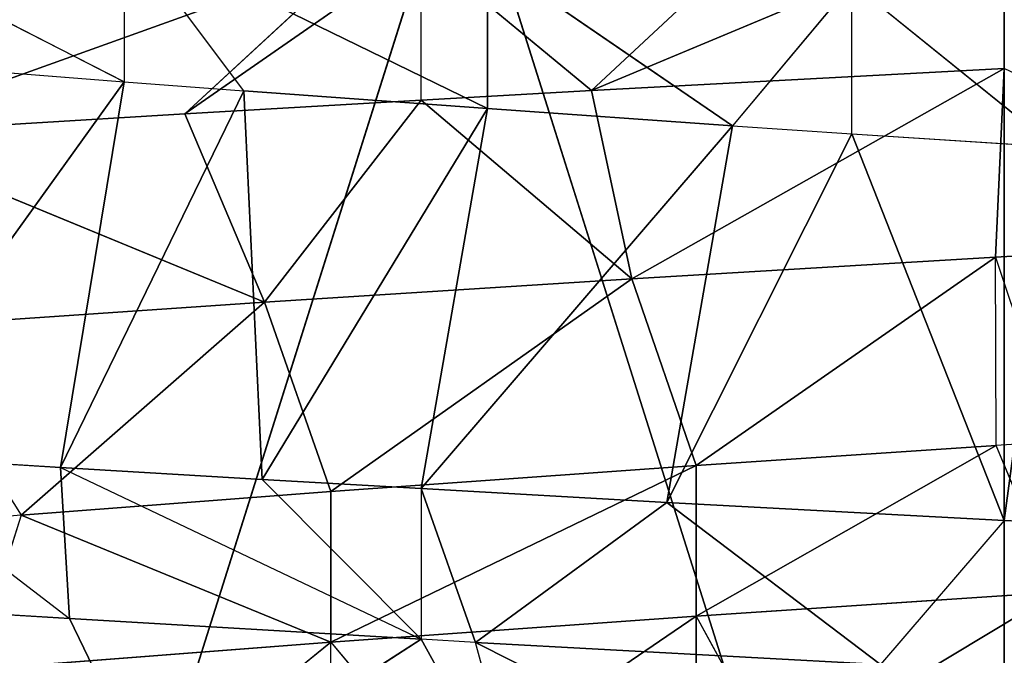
# Model space of a CAD drawing. Extents: x 186 to 416, y 0 to 124.
# Tile 338 of 656: x 245.106 to 245.678, y 122.522 to 122.891. Entities that reach past the tile are written whole.
import ezdxf

# ---------------------------------------------------------------- set-up
doc = ezdxf.new("R2010")
doc.units = 0
doc.header["$LTSCALE"] = 25.4
doc.layers.get('0').update_dxf_attribs({"color": 13, "linetype": 'CONTINUOUS'})

# ---------------------------------------------------------------- blocks, each defined once
blk = doc.blocks.new('PILLS-I-PLAFON-8266-8272_0')
at = {"color": 250}
for p, q in [((60.59999, 53.00964, 1.31166), (60.36033, 52.99486, 1.41202)), ((60.36033, 52.99486, 1.41202), (60.6, 53.00964, 1.39916)), ((60.59999, 53.00964, 1.31166), (60.36033, 52.99486, 1.41202)), ((60.36033, 52.99486, 1.41202), (60.6, 53.00964, 1.39916)), ((60.38362, 52.80685, 1.5214), (60.6, 53.00964, 1.39916)), ((60.38362, 52.80685, 1.5214), (60.6, 53.00964, 1.39916)), ((60.5948, 52.82019, 1.50884), (60.6, 53.00964, 1.39916)), ((60.5948, 52.82019, 1.50884), (60.6, 53.00964, 1.39916)), ((60.4599, 53.0046, 1.31907), (60.36033, 52.99486, 1.41202)), ((60.4599, 53.0046, 1.31907), (60.36033, 52.99486, 1.41202)), ((60.36033, 52.99486, 1.41202), (60.26138, 52.98001, 1.33009)), ((60.26139, 52.98002, 1.41759), (60.36033, 52.99486, 1.41202)), ((60.36033, 52.99486, 1.41202), (60.38362, 52.80685, 1.5214)), ((60.36033, 52.99486, 1.41202), (60.38362, 52.80685, 1.5214)), ((60.12421, 52.95071, 1.42558), (60.26139, 52.98002, 1.41759)), ((60.12421, 52.95071, 1.42558), (60.26139, 52.98002, 1.41759)), ((60.12421, 52.95071, 1.42558), (60.26138, 52.98001, 1.33009)), ((60.26139, 52.98002, 1.41759), (60.17043, 52.76699, 1.53495)), ((60.26139, 52.98002, 1.41759), (60.17043, 52.76699, 1.53495)), ((60.26139, 52.98002, 1.41759), (60.26138, 52.98001, 1.33009)), ((60.26139, 52.98002, 1.41759), (60.38362, 52.80685, 1.5214)), ((60.26139, 52.98002, 1.41759), (60.38362, 52.80685, 1.5214)), ((59.93306, 52.89204, 1.43724), (60.22511, 52.97327, 1.33218)), ((59.93306, 52.89204, 1.43724), (60.22511, 52.97327, 1.33218)), ((60.12421, 52.95071, 1.42558), (60.22511, 52.97327, 1.33218)), ((59.93306, 52.89204, 1.43724), (60.12421, 52.95071, 1.42558)), ((59.93306, 52.89204, 1.43724), (60.12421, 52.95071, 1.42558)), ((60.12421, 52.95071, 1.42558), (60.17043, 52.76699, 1.53495)), ((60.12421, 52.95071, 1.42558), (60.17043, 52.76699, 1.53495)), ((59.93306, 52.89204, 1.43724), (60.17043, 52.76699, 1.53495)), ((59.93306, 52.89204, 1.43724), (60.17043, 52.76699, 1.53495)), ((60.5948, 52.82019, 1.50884), (60.38362, 52.80685, 1.5214)), ((60.5948, 52.82019, 1.50884), (60.38362, 52.80685, 1.5214)), ((60.42103, 52.62053, 1.6298), (60.5948, 52.82019, 1.50884)), ((60.42103, 52.62053, 1.6298), (60.5948, 52.82019, 1.50884)), ((60.80576, 52.80813, 1.49633), (60.5948, 52.82019, 1.50884)), ((60.5948, 52.82019, 1.50884), (60.63065, 52.63046, 1.61593)), ((60.59536, 52.63075, 1.61821), (60.5948, 52.82019, 1.50884)), ((60.80576, 52.80813, 1.49633), (60.5948, 52.82019, 1.50884)), ((60.17043, 52.76699, 1.53495), (60.38362, 52.80685, 1.5214)), ((60.17043, 52.76699, 1.53495), (60.38362, 52.80685, 1.5214)), ((60.38362, 52.80685, 1.5214), (60.20896, 52.58131, 1.6449)), ((60.38362, 52.80685, 1.5214), (60.20896, 52.58131, 1.6449)), ((60.42103, 52.62053, 1.6298), (60.38362, 52.80685, 1.5214)), ((60.42103, 52.62053, 1.6298), (60.38362, 52.80685, 1.5214)), ((60.17043, 52.76699, 1.53495), (59.96023, 52.69984, 1.54924)), ((60.17043, 52.76699, 1.53495), (59.96023, 52.69984, 1.54924)), ((60.02907, 52.52335, 1.65862), (60.17043, 52.76699, 1.53495)), ((60.02907, 52.52335, 1.65862), (60.17043, 52.76699, 1.53495)), ((60.17043, 52.76699, 1.53495), (60.20896, 52.58131, 1.6449)), ((60.17043, 52.76699, 1.53495), (60.20896, 52.58131, 1.6449)), ((60.6, 52.70964, 2.26166), (59.96857, 52.58404, 0.26166)), ((60.6, 52.70964, 2.26166), (59.96857, 52.58404, 0.26166)), ((59.96023, 52.69984, 1.54924), (60.02907, 52.52335, 1.65862)), ((60.42103, 52.62053, 1.7173), (60.59536, 52.63075, 1.61821)), ((60.59536, 52.63075, 1.61821), (60.42103, 52.62053, 1.6298)), ((60.42103, 52.62053, 1.7173), (60.59536, 52.63075, 1.61821)), ((60.59536, 52.63075, 1.61821), (60.42103, 52.62053, 1.6298)), ((60.63065, 52.63046, 1.70343), (60.42103, 52.62053, 1.7173)), ((60.63065, 52.63046, 1.70343), (60.42103, 52.62053, 1.7173)), ((60.63065, 52.63046, 1.70343), (60.46729, 52.62514, 1.80166)), ((60.63065, 52.63046, 1.70343), (60.46729, 52.62514, 1.80166)), ((60.63065, 52.63046, 1.61593), (60.59536, 52.63075, 1.61821)), ((60.63065, 52.63046, 1.70343), (60.59536, 52.63075, 1.61821)), ((60.42103, 52.62053, 1.7173), (60.46729, 52.62514, 1.80166)), ((60.42103, 52.62053, 1.6298), (60.20896, 52.58131, 1.7324)), ((60.20896, 52.58131, 1.7324), (60.42103, 52.62053, 1.7173)), ((60.20896, 52.58131, 1.7324), (60.42103, 52.62053, 1.7173)), ((60.42103, 52.62053, 1.6298), (60.20896, 52.58131, 1.6449)), ((60.42103, 52.62053, 1.6298), (60.20896, 52.58131, 1.7324)), ((60.42103, 52.62053, 1.6298), (60.20896, 52.58131, 1.6449)), ((60.42103, 52.62053, 1.7173), (60.27798, 52.5974, 1.81486)), ((60.42103, 52.62053, 1.7173), (60.27798, 52.5974, 1.81486)), ((60.42103, 52.62053, 1.7173), (60.42103, 52.62053, 1.8048)), ((60.42103, 52.62053, 1.6298), (60.42103, 52.62053, 1.7173)), ((60.42103, 52.62053, 1.6298), (60.42103, 52.62053, 1.7173)), ((60.20896, 52.58131, 1.7324), (60.27798, 52.5974, 1.81486)), ((60.20896, 52.58131, 1.7324), (60.00045, 52.51186, 1.74838)), ((60.20896, 52.58131, 1.7324), (60.00045, 52.51186, 1.74838)), ((60.20896, 52.58131, 1.6449), (60.02907, 52.52335, 1.65862)), ((60.02907, 52.52335, 1.65862), (60.20896, 52.58131, 1.7324)), ((60.02907, 52.52335, 1.65862), (60.20896, 52.58131, 1.7324)), ((60.20896, 52.58131, 1.6449), (60.02907, 52.52335, 1.65862)), ((60.20896, 52.58131, 1.7324), (60.08986, 52.54563, 1.82888)), ((60.20896, 52.58131, 1.8199), (60.20896, 52.58131, 1.7324)), ((60.20896, 52.58131, 1.6449), (60.20896, 52.58131, 1.7324)), ((60.20896, 52.58131, 1.6449), (60.20896, 52.58131, 1.7324)), ((60.02907, 52.52335, 1.65862), (60.00045, 52.51186, 1.66088)), ((60.02907, 52.52335, 1.65862), (60.00045, 52.51186, 1.74838)), ((59.88539, 49.66045, 1.30307), (60.08899, 49.57395, 1.40688)), ((59.97342, 49.61888, 1.39778), (60.08899, 49.57395, 1.40688)), ((60.08899, 49.57395, 1.40688), (59.93306, 49.22724, 1.62359)), ((60.08899, 49.57395, 1.40688), (59.93306, 49.22724, 1.62359)), ((60.05196, 49.18824, 1.63092), (60.08899, 49.57395, 1.40688)), ((60.05196, 49.18824, 1.63092), (60.08899, 49.57395, 1.40688)), ((60.08899, 49.57395, 1.40688), (60.15844, 49.55185, 1.41217)), ((60.15844, 49.55185, 1.41217), (60.08899, 49.57395, 1.31938)), ((60.08899, 49.57395, 1.31938), (60.29981, 49.51747, 1.42253)), ((60.08899, 49.57395, 1.31938), (60.29981, 49.51747, 1.42253)), ((60.08899, 49.57395, 1.31938), (60.08899, 49.57395, 1.40688)), ((60.05196, 49.18824, 1.63092), (60.15844, 49.55185, 1.41217)), ((60.05196, 49.18824, 1.63092), (60.15844, 49.55185, 1.41217)), ((60.16902, 49.15786, 1.63789), (60.15844, 49.55185, 1.41217)), ((60.15844, 49.55185, 1.41217), (60.29981, 49.51747, 1.42253)), ((60.16902, 49.15786, 1.63789), (60.15844, 49.55185, 1.41217)), ((60.15844, 49.55185, 1.41217), (60.29981, 49.51747, 1.42253)), ((59.96857, 49.53524, 2.26166), (60.6, 49.40964, 0.26166)), ((59.96857, 49.53524, 2.26166), (60.6, 49.40964, 0.26166)), ((60.16902, 49.15786, 1.63789), (60.29981, 49.51747, 1.42253)), ((60.16902, 49.15786, 1.63789), (60.29981, 49.51747, 1.42253)), ((60.26139, 49.13927, 1.64323), (60.29981, 49.51747, 1.42253)), ((60.26139, 49.13927, 1.64323), (60.29981, 49.51747, 1.42253)), ((60.29981, 49.51747, 1.42253), (60.44216, 49.49648, 1.43247)), ((60.29981, 49.51747, 1.33503), (60.29981, 49.51747, 1.42253)), ((60.29981, 49.51747, 1.33503), (60.29981, 49.51747, 1.42253)), ((60.29981, 49.51747, 1.33503), (60.44216, 49.49648, 1.43247)), ((60.29981, 49.51747, 1.42253), (60.44216, 49.49648, 1.43247)), ((60.29981, 49.51747, 1.33503), (60.44216, 49.49648, 1.43247)), ((60.26139, 49.13927, 1.64323), (60.44216, 49.49648, 1.43247)), ((60.26139, 49.13927, 1.64323), (60.44216, 49.49648, 1.43247)), ((60.4041, 49.11951, 1.65122), (60.44216, 49.49648, 1.43247)), ((60.4041, 49.11951, 1.65122), (60.44216, 49.49648, 1.43247)), ((60.44216, 49.49648, 1.43247), (60.51148, 49.49102, 1.43713)), ((60.51148, 49.49102, 1.34963), (60.44216, 49.49648, 1.43247)), ((60.4041, 49.11951, 1.65122), (60.51148, 49.49102, 1.43713)), ((60.4041, 49.11951, 1.65122), (60.51148, 49.49102, 1.43713)), ((60.51148, 49.49102, 1.43713), (60.51148, 49.49102, 1.34963)), ((60.59999, 49.10964, 1.66166), (60.51148, 49.49102, 1.43713)), ((60.51148, 49.49102, 1.43713), (60.62916, 49.4888, 1.4448)), ((60.59999, 49.10964, 1.66166), (60.51148, 49.49102, 1.43713)), ((60.51148, 49.49102, 1.34963), (60.62916, 49.4888, 1.4448)), ((60.59999, 49.10964, 1.66166), (60.62916, 49.4888, 1.4448)), ((60.59999, 49.10964, 1.66166), (60.62916, 49.4888, 1.4448)), ((60.10997, 49.36866, 1.82811), (60.05724, 49.1867, 1.71874)), ((60.10997, 49.36866, 1.82811), (60.05724, 49.1867, 1.71874)), ((60.10997, 49.36866, 1.82811), (60.26138, 49.13927, 1.73073)), ((60.10997, 49.36866, 1.82811), (60.26138, 49.13927, 1.73073)), ((60.32283, 49.32104, 1.8419), (60.26138, 49.13927, 1.73073)), ((60.32283, 49.32104, 1.8419), (60.293, 49.13396, 1.73253)), ((60.53506, 49.30028, 1.85477), (60.293, 49.13396, 1.73253)), ((60.53506, 49.30028, 1.85477), (60.293, 49.13396, 1.73253)), ((59.93306, 49.22724, 1.62359), (60.05724, 49.1867, 1.71874)), ((59.93306, 49.22724, 1.62359), (60.05196, 49.18824, 1.63092)), ((60.05724, 49.1867, 1.71874), (59.93306, 49.22724, 1.71109)), ((60.05196, 49.18824, 1.63092), (60.05724, 49.1867, 1.71874)), ((60.05196, 49.18824, 1.63092), (60.26138, 49.13927, 1.73073)), ((60.05196, 49.18824, 1.63092), (60.16902, 49.15786, 1.63789)), ((60.26138, 49.13927, 1.73073), (60.05724, 49.1867, 1.71874)), ((60.26138, 49.13927, 1.73073), (60.05724, 49.1867, 1.71874)), ((60.16902, 49.15786, 1.63789), (60.26138, 49.13927, 1.73073)), ((60.16902, 49.15786, 1.63789), (60.26139, 49.13927, 1.64323)), ((60.26139, 49.13927, 1.64323), (60.26138, 49.13927, 1.73073)), ((60.293, 49.13396, 1.73253), (60.26138, 49.13927, 1.73073)), ((60.26139, 49.13927, 1.64323), (60.293, 49.13396, 1.73253)), ((60.26139, 49.13927, 1.64323), (60.4041, 49.11951, 1.65122)), ((60.26139, 49.13927, 1.64323), (60.4041, 49.11951, 1.65122)), ((60.4041, 49.11951, 1.65122), (60.293, 49.13396, 1.73253)), ((60.4041, 49.11951, 1.65122), (60.293, 49.13396, 1.73253)), ((60.52808, 49.11097, 1.7454), (60.293, 49.13396, 1.73253)), ((60.52808, 49.11097, 1.7454), (60.293, 49.13396, 1.73253)), ((60.4041, 49.11951, 1.65122), (60.52808, 49.11097, 1.7454)), ((60.4041, 49.11951, 1.65122), (60.52808, 49.11097, 1.7454)), ((60.4041, 49.11951, 1.65122), (60.59999, 49.10964, 1.66166)), ((60.4041, 49.11951, 1.65122), (60.59999, 49.10964, 1.66166)), ((60.59999, 49.10964, 1.66166), (60.52808, 49.11097, 1.7454)), ((60.59999, 49.10964, 1.66166), (60.63619, 49.10998, 1.66355)), ((60.59999, 49.10964, 1.66166), (60.6, 49.10964, 1.74916))]:
    blk.add_line(p, q, dxfattribs=at)
mesh = blk.add_polyface(dxfattribs=at)
corners = [(77.6, 57.05964, 2.26166), (43.6, 57.05964, 0.26166), (43.6, 57.05964, 2.26166)]
mesh.append_faces([[corners[k] for k in face] for face in [(0, 1, 2)]], dxfattribs={"color": 250})
mesh = blk.add_polyface(dxfattribs=at)
corners = [(77.6, 57.05964, 2.26166), (77.6, 57.05964, 0.26166), (43.6, 57.05964, 0.26166)]
mesh.append_faces([[corners[k] for k in face] for face in [(0, 1, 2)]], dxfattribs={"color": 250})
mesh = blk.add_polyface(dxfattribs=at)
corners = [(60.36033, 52.99486, 1.41202), (60.6, 53.00964, 1.39916), (60.59999, 53.00964, 1.31166)]
mesh.append_faces([[corners[k] for k in face] for face in [(0, 1, 2)]], dxfattribs={"color": 250})
mesh = blk.add_polyface(dxfattribs=at)
corners = [(60.36033, 52.99486, 1.41202), (60.59999, 53.00964, 1.31166), (60.4599, 53.0046, 1.31907)]
mesh.append_faces([[corners[k] for k in face] for face in [(0, 1, 2)]], dxfattribs={"color": 250})
mesh = blk.add_polyface(dxfattribs=at)
corners = [(60.6, 53.00964, 1.39916), (60.36033, 52.99486, 1.41202), (60.38362, 52.80685, 1.5214)]
mesh.append_faces([[corners[k] for k in face] for face in [(0, 1, 2)]], dxfattribs={"color": 250})
mesh = blk.add_polyface(dxfattribs=at)
corners = [(60.6, 53.00964, 1.39916), (60.38362, 52.80685, 1.5214), (60.5948, 52.82019, 1.50884)]
mesh.append_faces([[corners[k] for k in face] for face in [(0, 1, 2)]], dxfattribs={"color": 250})
mesh = blk.add_polyface(dxfattribs=at)
corners = [(60.80576, 52.80813, 1.49633), (60.6, 53.00964, 1.39916), (60.5948, 52.82019, 1.50884)]
mesh.append_faces([[corners[k] for k in face] for face in [(0, 1, 2)]], dxfattribs={"color": 250})
mesh = blk.add_polyface(dxfattribs=at)
corners = [(60.36033, 52.99486, 1.41202), (60.4599, 53.0046, 1.31907), (60.26138, 52.98001, 1.33009)]
mesh.append_faces([[corners[k] for k in face] for face in [(0, 1, 2)]], dxfattribs={"color": 250})
mesh = blk.add_polyface(dxfattribs=at)
corners = [(60.38362, 52.80685, 1.5214), (60.36033, 52.99486, 1.41202), (60.26139, 52.98002, 1.41759)]
mesh.append_faces([[corners[k] for k in face] for face in [(0, 1, 2)]], dxfattribs={"color": 250})
mesh = blk.add_polyface(dxfattribs=at)
corners = [(60.12421, 52.95071, 1.42558), (60.26139, 52.98002, 1.41759), (60.26138, 52.98001, 1.33009)]
mesh.append_faces([[corners[k] for k in face] for face in [(0, 1, 2)]], dxfattribs={"color": 250})
mesh = blk.add_polyface(dxfattribs=at)
corners = [(60.26139, 52.98002, 1.41759), (60.12421, 52.95071, 1.42558), (60.17043, 52.76699, 1.53495)]
mesh.append_faces([[corners[k] for k in face] for face in [(0, 1, 2)]], dxfattribs={"color": 250})
mesh = blk.add_polyface(dxfattribs=at)
corners = [(60.38362, 52.80685, 1.5214), (60.26139, 52.98002, 1.41759), (60.17043, 52.76699, 1.53495)]
mesh.append_faces([[corners[k] for k in face] for face in [(0, 1, 2)]], dxfattribs={"color": 250})
mesh = blk.add_polyface(dxfattribs=at)
corners = [(59.93306, 52.89204, 1.43724), (60.22511, 52.97327, 1.33218), (59.99121, 52.91217, 1.34612)]
mesh.append_faces([[corners[k] for k in face] for face in [(0, 1, 2)]], dxfattribs={"color": 250})
mesh = blk.add_polyface(dxfattribs=at)
corners = [(59.93306, 52.89204, 1.43724), (60.12421, 52.95071, 1.42558), (60.22511, 52.97327, 1.33218)]
mesh.append_faces([[corners[k] for k in face] for face in [(0, 1, 2)]], dxfattribs={"color": 250})
mesh = blk.add_polyface(dxfattribs=at)
corners = [(60.17043, 52.76699, 1.53495), (60.12421, 52.95071, 1.42558), (59.93306, 52.89204, 1.43724)]
mesh.append_faces([[corners[k] for k in face] for face in [(0, 1, 2)]], dxfattribs={"color": 250})
mesh = blk.add_polyface(dxfattribs=at)
corners = [(60.17043, 52.76699, 1.53495), (59.93306, 52.89204, 1.43724), (59.96023, 52.69984, 1.54924)]
mesh.append_faces([[corners[k] for k in face] for face in [(0, 1, 2)]], dxfattribs={"color": 250})
mesh = blk.add_polyface(dxfattribs=at)
corners = [(60.5948, 52.82019, 1.50884), (60.38362, 52.80685, 1.5214), (60.42103, 52.62053, 1.6298)]
mesh.append_faces([[corners[k] for k in face] for face in [(0, 1, 2)]], dxfattribs={"color": 250})
mesh = blk.add_polyface(dxfattribs=at)
corners = [(60.59536, 52.63075, 1.61821), (60.5948, 52.82019, 1.50884), (60.42103, 52.62053, 1.6298)]
mesh.append_faces([[corners[k] for k in face] for face in [(0, 1, 2)]], dxfattribs={"color": 250})
mesh = blk.add_polyface(dxfattribs=at)
corners = [(60.80576, 52.80813, 1.49633), (60.5948, 52.82019, 1.50884), (60.63065, 52.63046, 1.61593)]
mesh.append_faces([[corners[k] for k in face] for face in [(0, 1, 2)]], dxfattribs={"color": 250})
mesh = blk.add_polyface(dxfattribs=at)
corners = [(60.38362, 52.80685, 1.5214), (60.17043, 52.76699, 1.53495), (60.20896, 52.58131, 1.6449)]
mesh.append_faces([[corners[k] for k in face] for face in [(0, 1, 2)]], dxfattribs={"color": 250})
mesh = blk.add_polyface(dxfattribs=at)
corners = [(60.42103, 52.62053, 1.6298), (60.38362, 52.80685, 1.5214), (60.20896, 52.58131, 1.6449)]
mesh.append_faces([[corners[k] for k in face] for face in [(0, 1, 2)]], dxfattribs={"color": 250})
mesh = blk.add_polyface(dxfattribs=at)
corners = [(60.17043, 52.76699, 1.53495), (59.96023, 52.69984, 1.54924), (60.02907, 52.52335, 1.65862)]
mesh.append_faces([[corners[k] for k in face] for face in [(0, 1, 2)]], dxfattribs={"color": 250})
mesh = blk.add_polyface(dxfattribs=at)
corners = [(60.20896, 52.58131, 1.6449), (60.17043, 52.76699, 1.53495), (60.02907, 52.52335, 1.65862)]
mesh.append_faces([[corners[k] for k in face] for face in [(0, 1, 2)]], dxfattribs={"color": 250})
mesh = blk.add_polyface(dxfattribs=at)
corners = [(60.6, 52.70964, 2.26166), (59.96857, 52.58404, 0.26166), (60.6, 52.70964, 0.26166)]
mesh.append_faces([[corners[k] for k in face] for face in [(0, 1, 2)]], dxfattribs={"color": 250})
mesh = blk.add_polyface(dxfattribs=at)
corners = [(59.96857, 52.58404, 2.26166), (59.96857, 52.58404, 0.26166), (60.6, 52.70964, 2.26166)]
mesh.append_faces([[corners[k] for k in face] for face in [(0, 1, 2)]], dxfattribs={"color": 250})
mesh = blk.add_polyface(dxfattribs=at)
corners = [(60.42103, 52.62053, 1.7173), (60.59536, 52.63075, 1.61821), (60.42103, 52.62053, 1.6298)]
mesh.append_faces([[corners[k] for k in face] for face in [(0, 1, 2)]], dxfattribs={"color": 250})
mesh = blk.add_polyface(dxfattribs=at)
corners = [(60.42103, 52.62053, 1.7173), (60.63065, 52.63046, 1.70343), (60.59536, 52.63075, 1.61821)]
mesh.append_faces([[corners[k] for k in face] for face in [(0, 1, 2)]], dxfattribs={"color": 250})
mesh = blk.add_polyface(dxfattribs=at)
corners = [(60.46729, 52.62514, 1.80166), (60.63065, 52.63046, 1.70343), (60.42103, 52.62053, 1.7173)]
mesh.append_faces([[corners[k] for k in face] for face in [(0, 1, 2)]], dxfattribs={"color": 250})
mesh = blk.add_polyface(dxfattribs=at)
corners = [(60.46729, 52.62514, 1.80166), (60.65399, 52.62983, 1.78941), (60.63065, 52.63046, 1.70343)]
mesh.append_faces([[corners[k] for k in face] for face in [(0, 1, 2)]], dxfattribs={"color": 250})
mesh = blk.add_polyface(dxfattribs=at)
corners = [(60.20896, 52.58131, 1.7324), (60.42103, 52.62053, 1.7173), (60.42103, 52.62053, 1.6298)]
mesh.append_faces([[corners[k] for k in face] for face in [(0, 1, 2)]], dxfattribs={"color": 250})
mesh = blk.add_polyface(dxfattribs=at)
corners = [(60.27798, 52.5974, 1.81486), (60.42103, 52.62053, 1.7173), (60.20896, 52.58131, 1.7324)]
mesh.append_faces([[corners[k] for k in face] for face in [(0, 1, 2)]], dxfattribs={"color": 250})
mesh = blk.add_polyface(dxfattribs=at)
corners = [(60.20896, 52.58131, 1.7324), (60.42103, 52.62053, 1.6298), (60.20896, 52.58131, 1.6449)]
mesh.append_faces([[corners[k] for k in face] for face in [(0, 1, 2)]], dxfattribs={"color": 250})
mesh = blk.add_polyface(dxfattribs=at)
corners = [(60.27798, 52.5974, 1.81486), (60.42103, 52.62053, 1.8048), (60.42103, 52.62053, 1.7173)]
mesh.append_faces([[corners[k] for k in face] for face in [(0, 1, 2)]], dxfattribs={"color": 250})
mesh = blk.add_polyface(dxfattribs=at)
corners = [(60.08986, 52.54563, 1.82888), (60.20896, 52.58131, 1.7324), (60.00045, 52.51186, 1.74838)]
mesh.append_faces([[corners[k] for k in face] for face in [(0, 1, 2)]], dxfattribs={"color": 250})
mesh = blk.add_polyface(dxfattribs=at)
corners = [(60.00045, 52.51186, 1.74838), (60.20896, 52.58131, 1.7324), (60.02907, 52.52335, 1.65862)]
mesh.append_faces([[corners[k] for k in face] for face in [(0, 1, 2)]], dxfattribs={"color": 250})
mesh = blk.add_polyface(dxfattribs=at)
corners = [(60.20896, 52.58131, 1.7324), (60.20896, 52.58131, 1.6449), (60.02907, 52.52335, 1.65862)]
mesh.append_faces([[corners[k] for k in face] for face in [(0, 1, 2)]], dxfattribs={"color": 250})
mesh = blk.add_polyface(dxfattribs=at)
corners = [(60.08899, 49.57395, 1.40688), (59.88539, 49.66045, 1.30307), (60.08899, 49.57395, 1.31938)]
mesh.append_faces([[corners[k] for k in face] for face in [(0, 1, 2)]], dxfattribs={"color": 250})
mesh = blk.add_polyface(dxfattribs=at)
corners = [(60.08899, 49.57395, 1.40688), (59.93306, 49.22724, 1.62359), (59.97342, 49.61888, 1.39778)]
mesh.append_faces([[corners[k] for k in face] for face in [(0, 1, 2)]], dxfattribs={"color": 250})
mesh = blk.add_polyface(dxfattribs=at)
corners = [(60.08899, 49.57395, 1.40688), (60.05196, 49.18824, 1.63092), (59.93306, 49.22724, 1.62359)]
mesh.append_faces([[corners[k] for k in face] for face in [(0, 1, 2)]], dxfattribs={"color": 250})
mesh = blk.add_polyface(dxfattribs=at)
corners = [(60.15844, 49.55185, 1.41217), (60.05196, 49.18824, 1.63092), (60.08899, 49.57395, 1.40688)]
mesh.append_faces([[corners[k] for k in face] for face in [(0, 1, 2)]], dxfattribs={"color": 250})
mesh = blk.add_polyface(dxfattribs=at)
corners = [(60.29981, 49.51747, 1.42253), (60.15844, 49.55185, 1.41217), (60.08899, 49.57395, 1.31938)]
mesh.append_faces([[corners[k] for k in face] for face in [(0, 1, 2)]], dxfattribs={"color": 250})
mesh = blk.add_polyface(dxfattribs=at)
corners = [(60.29981, 49.51747, 1.42253), (60.08899, 49.57395, 1.31938), (60.29981, 49.51747, 1.33503)]
mesh.append_faces([[corners[k] for k in face] for face in [(0, 1, 2)]], dxfattribs={"color": 250})
mesh = blk.add_polyface(dxfattribs=at)
corners = [(60.16902, 49.15786, 1.63789), (60.05196, 49.18824, 1.63092), (60.15844, 49.55185, 1.41217)]
mesh.append_faces([[corners[k] for k in face] for face in [(0, 1, 2)]], dxfattribs={"color": 250})
mesh = blk.add_polyface(dxfattribs=at)
corners = [(60.29981, 49.51747, 1.42253), (60.16902, 49.15786, 1.63789), (60.15844, 49.55185, 1.41217)]
mesh.append_faces([[corners[k] for k in face] for face in [(0, 1, 2)]], dxfattribs={"color": 250})
mesh = blk.add_polyface(dxfattribs=at)
corners = [(59.96857, 49.53524, 2.26166), (60.6, 49.40964, 0.26166), (59.96857, 49.53524, 0.26166)]
mesh.append_faces([[corners[k] for k in face] for face in [(0, 1, 2)]], dxfattribs={"color": 250})
mesh = blk.add_polyface(dxfattribs=at)
corners = [(59.96857, 49.53524, 2.26166), (60.6, 49.40964, 2.26166), (60.6, 49.40964, 0.26166)]
mesh.append_faces([[corners[k] for k in face] for face in [(0, 1, 2)]], dxfattribs={"color": 250})
mesh = blk.add_polyface(dxfattribs=at)
corners = [(60.29981, 49.51747, 1.42253), (60.26139, 49.13927, 1.64323), (60.16902, 49.15786, 1.63789)]
mesh.append_faces([[corners[k] for k in face] for face in [(0, 1, 2)]], dxfattribs={"color": 250})
mesh = blk.add_polyface(dxfattribs=at)
corners = [(60.44216, 49.49648, 1.43247), (60.26139, 49.13927, 1.64323), (60.29981, 49.51747, 1.42253)]
mesh.append_faces([[corners[k] for k in face] for face in [(0, 1, 2)]], dxfattribs={"color": 250})
mesh = blk.add_polyface(dxfattribs=at)
corners = [(60.44216, 49.49648, 1.43247), (60.29981, 49.51747, 1.42253), (60.29981, 49.51747, 1.33503)]
mesh.append_faces([[corners[k] for k in face] for face in [(0, 1, 2)]], dxfattribs={"color": 250})
mesh = blk.add_polyface(dxfattribs=at)
corners = [(60.44216, 49.49648, 1.43247), (60.29981, 49.51747, 1.33503), (60.51148, 49.49102, 1.34963)]
mesh.append_faces([[corners[k] for k in face] for face in [(0, 1, 2)]], dxfattribs={"color": 250})
mesh = blk.add_polyface(dxfattribs=at)
corners = [(60.44216, 49.49648, 1.43247), (60.4041, 49.11951, 1.65122), (60.26139, 49.13927, 1.64323)]
mesh.append_faces([[corners[k] for k in face] for face in [(0, 1, 2)]], dxfattribs={"color": 250})
mesh = blk.add_polyface(dxfattribs=at)
corners = [(60.51148, 49.49102, 1.43713), (60.4041, 49.11951, 1.65122), (60.44216, 49.49648, 1.43247)]
mesh.append_faces([[corners[k] for k in face] for face in [(0, 1, 2)]], dxfattribs={"color": 250})
mesh = blk.add_polyface(dxfattribs=at)
corners = [(60.59999, 49.10964, 1.66166), (60.4041, 49.11951, 1.65122), (60.51148, 49.49102, 1.43713)]
mesh.append_faces([[corners[k] for k in face] for face in [(0, 1, 2)]], dxfattribs={"color": 250})
mesh = blk.add_polyface(dxfattribs=at)
corners = [(60.62916, 49.4888, 1.4448), (60.51148, 49.49102, 1.34963), (60.72055, 49.49316, 1.36334)]
mesh.append_faces([[corners[k] for k in face] for face in [(0, 1, 2)]], dxfattribs={"color": 250})
mesh = blk.add_polyface(dxfattribs=at)
corners = [(60.62916, 49.4888, 1.4448), (60.59999, 49.10964, 1.66166), (60.51148, 49.49102, 1.43713)]
mesh.append_faces([[corners[k] for k in face] for face in [(0, 1, 2)]], dxfattribs={"color": 250})
mesh = blk.add_polyface(dxfattribs=at)
corners = [(60.63619, 49.10998, 1.66355), (60.59999, 49.10964, 1.66166), (60.62916, 49.4888, 1.4448)]
mesh.append_faces([[corners[k] for k in face] for face in [(0, 1, 2)]], dxfattribs={"color": 250})
mesh = blk.add_polyface(dxfattribs=at)
corners = [(60.10997, 49.36866, 1.82811), (59.90157, 49.44355, 1.81367), (59.93306, 49.22724, 1.71109)]
mesh.append_faces([[corners[k] for k in face] for face in [(0, 1, 2)]], dxfattribs={"color": 250})
mesh = blk.add_polyface(dxfattribs=at)
corners = [(60.10997, 49.36866, 1.82811), (59.93306, 49.22724, 1.71109), (60.05724, 49.1867, 1.71874)]
mesh.append_faces([[corners[k] for k in face] for face in [(0, 1, 2)]], dxfattribs={"color": 250})
mesh = blk.add_polyface(dxfattribs=at)
corners = [(60.26138, 49.13927, 1.73073), (60.10997, 49.36866, 1.82811), (60.05724, 49.1867, 1.71874)]
mesh.append_faces([[corners[k] for k in face] for face in [(0, 1, 2)]], dxfattribs={"color": 250})
mesh = blk.add_polyface(dxfattribs=at)
corners = [(60.32283, 49.32104, 1.8419), (60.10997, 49.36866, 1.82811), (60.26138, 49.13927, 1.73073)]
mesh.append_faces([[corners[k] for k in face] for face in [(0, 1, 2)]], dxfattribs={"color": 250})
mesh = blk.add_polyface(dxfattribs=at)
corners = [(60.53506, 49.30028, 1.85477), (60.32283, 49.32104, 1.8419), (60.293, 49.13396, 1.73253)]
mesh.append_faces([[corners[k] for k in face] for face in [(0, 1, 2)]], dxfattribs={"color": 250})
mesh = blk.add_polyface(dxfattribs=at)
corners = [(60.53506, 49.30028, 1.85477), (60.293, 49.13396, 1.73253), (60.52808, 49.11097, 1.7454)]
mesh.append_faces([[corners[k] for k in face] for face in [(0, 1, 2)]], dxfattribs={"color": 250})
mesh = blk.add_polyface(dxfattribs=at)
corners = [(60.26138, 49.13927, 1.73073), (60.05724, 49.1867, 1.71874), (60.05196, 49.18824, 1.63092)]
mesh.append_faces([[corners[k] for k in face] for face in [(0, 1, 2)]], dxfattribs={"color": 250})
mesh = blk.add_polyface(dxfattribs=at)
corners = [(60.293, 49.13396, 1.73253), (60.26139, 49.13927, 1.64323), (60.4041, 49.11951, 1.65122)]
mesh.append_faces([[corners[k] for k in face] for face in [(0, 1, 2)]], dxfattribs={"color": 250})
mesh = blk.add_polyface(dxfattribs=at)
corners = [(60.52808, 49.11097, 1.7454), (60.293, 49.13396, 1.73253), (60.4041, 49.11951, 1.65122)]
mesh.append_faces([[corners[k] for k in face] for face in [(0, 1, 2)]], dxfattribs={"color": 250})
mesh = blk.add_polyface(dxfattribs=at)
corners = [(60.52808, 49.11097, 1.7454), (60.4041, 49.11951, 1.65122), (60.59999, 49.10964, 1.66166)]
mesh.append_faces([[corners[k] for k in face] for face in [(0, 1, 2)]], dxfattribs={"color": 250})
mesh = blk.add_polyface(dxfattribs=at)
corners = [(77.6, 30.05964, 90.26167), (43.6, 30.05964, 0.26166), (43.6, 30.05964, 90.26167)]
mesh.append_faces([[corners[k] for k in face] for face in [(0, 1, 2)]], dxfattribs={"color": 250})
mesh = blk.add_polyface(dxfattribs=at)
corners = [(77.6, 30.05964, 90.26167), (77.6, 30.05964, 0.26166), (43.6, 30.05964, 0.26166)]
mesh.append_faces([[corners[k] for k in face] for face in [(0, 1, 2)]], dxfattribs={"color": 250})
mesh = blk.add_polyface(dxfattribs=at)
corners = [(43.6, 30.05964, 2.26166), (77.6, 30.05964, 0.26166), (77.6, 30.05964, 2.26166)]
mesh.append_faces([[corners[k] for k in face] for face in [(0, 1, 2)]], dxfattribs={"color": 250})
mesh = blk.add_polyface(dxfattribs=at)
corners = [(43.6, 30.05964, 2.26166), (43.6, 30.05964, 0.26166), (77.6, 30.05964, 0.26166)]
mesh.append_faces([[corners[k] for k in face] for face in [(0, 1, 2)]], dxfattribs={"color": 250})
mesh = blk.add_polyface(dxfattribs=at)
corners = [(40.6, 27.05964, 90.26167), (80.6, 27.05964, 0.26166), (80.6, 27.05964, 90.26167)]
mesh.append_faces([[corners[k] for k in face] for face in [(0, 1, 2)]], dxfattribs={"color": 250})
mesh = blk.add_polyface(dxfattribs=at)
corners = [(40.6, 27.05964, 90.26167), (40.6, 27.05964, 0.26166), (80.6, 27.05964, 0.26166)]
mesh.append_faces([[corners[k] for k in face] for face in [(0, 1, 2)]], dxfattribs={"color": 250})

msp = doc.modelspace()

# ---------------------------------------------------------------- block references
at = {"color": 0, "extrusion": (0, -1, -3.88578e-16)}
msp.add_blockref('PILLS-I-PLAFON-8266-8272_0', (185.07765, 1965.15091, -124.26167), dxfattribs=at)

doc.saveas('drawing.dxf')
